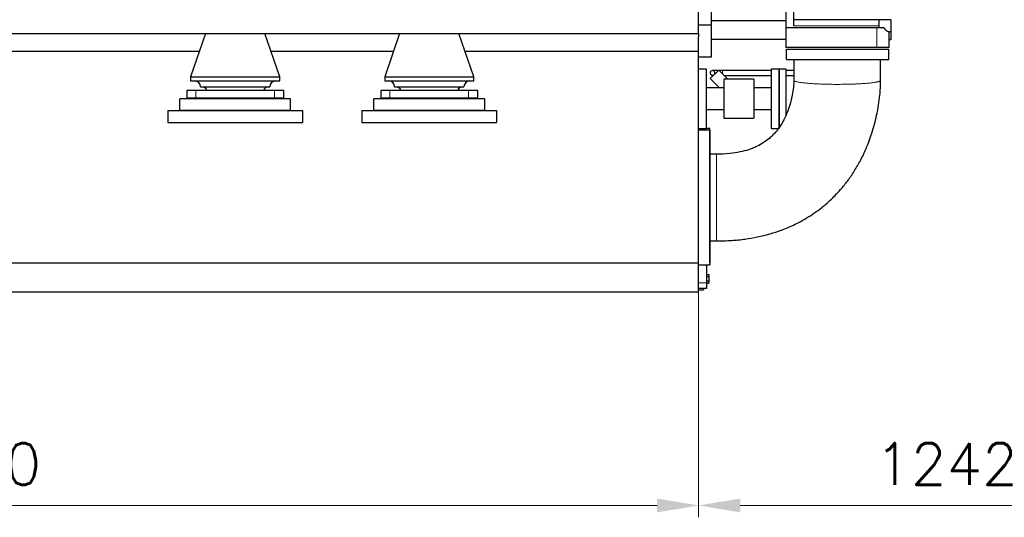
# Model space of a CAD drawing. Header units: inches. Extents: x 0 to 17820, y -10 to 12600.
# Tile 329 of 339: x 14084 to 16570, y 7003 to 8261. Entities that reach past the tile are written whole.
import ezdxf

# ---------------------------------------------------------------- set-up
doc = ezdxf.new("R2010")
doc.units = ezdxf.units.IN
doc.layers.add('1', color=7, linetype='Continuous', true_color=0xffffff)
doc.layers.add('254', color=7, linetype='Continuous', true_color=0xffffff)
doc.styles.add('latin_extended', font='simplex.shx')
doc.dimstyles.get("Standard").update_dxf_attribs({"dimtxt": 0.18, "dimasz": 0.18, "dimexe": 0.18, "dimexo": 0.0625, "dimgap": 0.09, "dimtad": 0, "dimtih": 1, "dimtoh": 1, "dimdec": 4, "dimzin": 0, "dimdsep": 46, "dimtxsty": 'Standard', "dimcen": 0.09, "dimadec": 0, "dimazin": 0, "dimtfac": 1, "dimtdec": 4, "dimtofl": 0, "dimtmove": 0, "dimatfit": 3, "dimfxl": 1, "dimtolj": 1, "dimtzin": 0, "dimarcsym": 0})

# ---------------------------------------------------------------- blocks, each defined once
blk = doc.blocks.new('_U0')
at = {"layer": '254', "color": 3, "linetype": 'Continuous', "lineweight": 13, "transparency": 16777216}
for p, q in [((12128.3, 8435.9), (12128.3, 7002.9)), ((15798.3, 8320.9), (15798.3, 7002.9)), ((12233.3, 7032.9), (15693.3, 7032.9))]:
    blk.add_line(p, q, dxfattribs=at)
at = {"layer": '254', "color": 3, "transparency": 16777216}
for points in [[(12233.3, 7050.4), (12233.3, 7015.4), (12128.3, 7032.9)], [(15693.3, 7015.4), (15693.3, 7050.4), (15798.3, 7032.9)]]:
    blk.add_solid(points, dxfattribs=at)
at = {"layer": 'Defpoints', "color": 0, "transparency": 16777216}
for p in [(12128.3, 8465.9), (15798.3, 8350.9), (15798.3, 7032.9)]:
    blk.add_point(p, dxfattribs=at)
at = {"layer": '254', "color": 2, "lineweight": 13, "transparency": 16777216, "insert": (13778.3, 7190.4), "char_height": 105, "attachment_point": 1, "style": 'latin_extended'}
blk.add_mtext('\\A1;3670', dxfattribs=at)
blk = doc.blocks.new('_U6')
at = {"layer": '254', "color": 3, "linetype": 'Continuous', "lineweight": 13, "transparency": 16777216}
for p, q in [((17039.9, 10196.6), (17039.9, 7002.9)), ((15798.3, 8195.9), (15798.3, 7002.9)), ((15903.3, 7032.9), (16934.9, 7032.9))]:
    blk.add_line(p, q, dxfattribs=at)
at = {"layer": '254', "color": 3, "transparency": 16777216}
for points in [[(15903.3, 7050.4), (15903.3, 7015.4), (15798.3, 7032.9)], [(16934.9, 7015.4), (16934.9, 7050.4), (17039.9, 7032.9)]]:
    blk.add_solid(points, dxfattribs=at)
at = {"layer": 'Defpoints', "color": 0, "transparency": 16777216}
for p in [(17039.9, 10226.6), (15798.3, 8225.9), (17039.9, 7032.9)]:
    blk.add_point(p, dxfattribs=at)
at = {"layer": '254', "color": 2, "lineweight": 13, "transparency": 16777216, "insert": (16244.1, 7190.4), "char_height": 105, "attachment_point": 1, "style": 'latin_extended'}
blk.add_mtext('\\A1;1242', dxfattribs=at)

msp = doc.modelspace()

# ---------------------------------------------------------------- linework, layer by layer
at = {"layer": '1', "color": 2, "linetype": 'Continuous', "lineweight": 25}
for p, q in [((16038.313, 8244.946), (16038.313, 8483.138)), ((15798.313, 8225.901), (15798.313, 8475.901)), ((15830.313, 8400.913), (15830.313, 8246.842)), ((16018.313, 8358.901), (16018.313, 8258.117)), ((16018.313, 8258.117), (15830.313, 8258.117)), ((16018.313, 8258.117), (16018.313, 8235.401)), ((16253.313, 8259.946), (16038.313, 8259.946)), ((16283.313, 8260.638), (16253.313, 8260.638)), ((16253.313, 8260.638), (16253.313, 8245.293)), ((16283.313, 8260.638), (16283.313, 8230.638)), ((15830.313, 8246.842), (15798.313, 8246.842)), ((15830.313, 8246.842), (15830.313, 8165.901)), ((16248.313, 8240.146), (16018.313, 8240.146)), ((16018.313, 8235.401), (16018.313, 8190.146)), ((16266.368, 8240.146), (16248.313, 8240.146)), ((16254.313, 8245.293), (16253.313, 8245.293)), ((16254.313, 8244.946), (16254.313, 8245.293)), ((16254.313, 8240.146), (16254.313, 8244.946)), ((16276.525, 8230.638), (16283.313, 8230.638)), ((16278.313, 8230.638), (16278.313, 8190.146)), ((16283.313, 8230.637), (16283.313, 8210.646)), ((13214.231, 8225.901), (14572.36, 8225.901)), ((14553.313, 8225.901), (14515.813, 8115.901)), ((14572.411, 8225.901), (14684.214, 8225.901)), ((14684.181, 8225.901), (15062.363, 8225.901)), ((14740.813, 8115.901), (14703.313, 8225.901)), ((15043.313, 8225.901), (15005.813, 8115.901)), ((15062.411, 8225.901), (15174.214, 8225.901)), ((15174.183, 8225.901), (15798.313, 8225.901)), ((15230.813, 8115.901), (15193.313, 8225.901)), ((15798.313, 8225.9), (15798.313, 8217.163)), ((15798.313, 8180.901), (15798.313, 8217.163)), ((16018.313, 8210.901), (15830.313, 8210.901)), ((16278.312, 8210.646), (16283.313, 8210.646)), ((13248.68, 8180.901), (14537.949, 8180.901)), ((14718.605, 8180.901), (15027.924, 8180.901)), ((15208.639, 8180.901), (15798.313, 8180.901)), ((15798.313, 7646.334), (15798.313, 8180.901)), ((16248.313, 8190.146), (16018.313, 8190.146)), ((16020.312, 8185.983), (16278.312, 8185.983)), ((16020.312, 8159.983), (16020.312, 8185.983)), ((16278.313, 8190.146), (16248.313, 8190.146)), ((16278.312, 8159.983), (16278.312, 8185.983)), ((15830.313, 8165.901), (15798.313, 8165.901)), ((16020.312, 8159.983), (16278.312, 8159.983)), ((15817.813, 8135.901), (15798.313, 8135.901)), ((15817.813, 8060.901), (15817.813, 8135.901)), ((15827.773, 8111.777), (15848.987, 8132.99)), ((15847.897, 8131.901), (15833.429, 8131.901)), ((15848.987, 8132.99), (15872.076, 8109.901)), ((15858.429, 8131.901), (15850.075, 8131.901)), ((15981.811, 8131.901), (15858.429, 8131.901)), ((16001.313, 8135.901), (15981.813, 8135.901)), ((15981.813, 8135.901), (15981.813, 8060.901)), ((16019.313, 8135.901), (16001.313, 8135.901)), ((16001.313, 8135.901), (16001.313, 8060.901)), ((16001.313, 7985.901), (16001.313, 8135.901)), ((16038.763, 8131.901), (16019.309, 8131.901)), ((16019.313, 8020.07), (16019.313, 8135.901)), ((14515.813, 8115.901), (14515.813, 8105.901)), ((14515.813, 8115.901), (14740.813, 8115.901)), ((14515.813, 8105.901), (14740.813, 8105.901)), ((14740.813, 8105.901), (14740.813, 8115.901)), ((15005.813, 8115.901), (15005.813, 8105.901)), ((15005.813, 8115.901), (15230.813, 8115.901)), ((15005.813, 8105.901), (15230.813, 8105.901)), ((15230.813, 8105.901), (15230.813, 8115.901)), ((15827.773, 8111.777), (15851.15, 8088.4)), ((15833.429, 8119.901), (15835.898, 8119.901)), ((15862.077, 8119.901), (15981.811, 8119.901)), ((15937.313, 8109.901), (15862.313, 8109.901)), ((15862.313, 8109.901), (15862.313, 8011.901)), ((15937.313, 8109.901), (15937.313, 8011.901)), ((16019.309, 8119.901), (16038.763, 8119.901)), ((14505.813, 8081.901), (14505.813, 8061.901)), ((14529.119, 8081.901), (14505.813, 8081.901)), ((14727.506, 8081.901), (14529.119, 8081.901)), ((14540.813, 8090.901), (14715.813, 8090.901)), ((14750.813, 8081.901), (14727.506, 8081.901)), ((14750.813, 8061.901), (14750.813, 8081.901)), ((14995.813, 8081.901), (14995.813, 8061.901)), ((15019.119, 8081.901), (14995.813, 8081.901)), ((15217.506, 8081.901), (15019.119, 8081.901)), ((15030.813, 8090.901), (15205.813, 8090.901)), ((15240.813, 8081.901), (15217.506, 8081.901)), ((15240.813, 8061.901), (15240.813, 8081.901)), ((15862.313, 8088.401), (15817.813, 8088.401)), ((15981.813, 8088.401), (15937.313, 8088.401)), ((14768.313, 8060.901), (14488.313, 8060.901)), ((14488.313, 8030.901), (14488.313, 8060.901)), ((14529.119, 8061.901), (14505.813, 8061.901)), ((14727.506, 8061.901), (14529.119, 8061.901)), ((14750.813, 8061.901), (14727.506, 8061.901)), ((14768.313, 8030.901), (14768.313, 8060.901)), ((15258.313, 8060.901), (14978.313, 8060.901)), ((14978.313, 8030.901), (14978.313, 8060.901)), ((15019.119, 8061.901), (14995.813, 8061.901)), ((15217.506, 8061.901), (15019.119, 8061.901)), ((15240.813, 8061.901), (15217.506, 8061.901)), ((15258.313, 8030.901), (15258.313, 8060.901)), ((15817.813, 7985.901), (15817.813, 8060.901)), ((15981.813, 8060.901), (15981.813, 7985.901)), ((16001.313, 8060.901), (16001.313, 7985.901)), ((14458.313, 8030.901), (14798.313, 8030.901)), ((14458.313, 8030.901), (14458.313, 8000.901)), ((14768.313, 8030.901), (14488.313, 8030.901)), ((14798.313, 8030.901), (14798.313, 8000.901)), ((14948.313, 8030.901), (15288.313, 8030.901)), ((14948.313, 8030.901), (14948.313, 8000.901)), ((15258.313, 8030.901), (14978.313, 8030.901)), ((15288.313, 8030.901), (15288.313, 8000.901)), ((15817.813, 8033.401), (15862.313, 8033.401)), ((15937.313, 8033.401), (15981.813, 8033.401)), ((15862.313, 8011.901), (15937.313, 8011.901)), ((14458.313, 8000.901), (14798.313, 8000.901)), ((14948.313, 8000.901), (15288.313, 8000.901)), ((15826.312, 7980.983), (15798.312, 7980.983)), ((15798.313, 7985.901), (15817.813, 7985.901)), ((15826.313, 7985.901), (15817.812, 7985.901)), ((15826.312, 7980.983), (15826.312, 7640.983)), ((15826.313, 7815.901), (15826.313, 7985.901)), ((15981.813, 7985.901), (16001.313, 7985.901)), ((15826.313, 7645.901), (15826.313, 7815.901)), ((12088.313, 7646.334), (15798.313, 7646.334)), ((15798.312, 7640.983), (15826.312, 7640.983)), ((15798.313, 7572.901), (15798.313, 7646.334)), ((15818.313, 7640.984), (15818.313, 7595.901)), ((15818.313, 7616.851), (15823.813, 7616.851)), ((15818.313, 7611.376), (15823.813, 7611.376)), ((15823.813, 7616.851), (15823.813, 7611.376)), ((15823.813, 7611.376), (15823.813, 7600.426)), ((15818.313, 7600.426), (15823.813, 7600.426)), ((15818.313, 7595.901), (15818.313, 7580.901)), ((15818.313, 7594.951), (15823.813, 7594.951)), ((15823.813, 7600.426), (15823.813, 7594.951)), ((12088.313, 7572.901), (15798.313, 7572.901)), ((15818.313, 7580.901), (15798.313, 7580.901)), ((15798.313, 7577.901), (15810.313, 7577.901)), ((15810.313, 7580.901), (15810.313, 7577.901))]:
    msp.add_line(p, q, dxfattribs=at)
at = {"layer": '1', "color": 110, "linetype": 'Continuous', "lineweight": 13}
for p, q in [((16254.313, 8244.946), (16038.313, 8244.946)), ((16248.313, 8240.146), (16248.313, 8190.146)), ((15858.429, 8131.901), (15858.429, 8123.548)), ((14529.119, 8061.901), (14529.119, 8081.901)), ((14727.506, 8061.901), (14727.506, 8081.901)), ((15019.119, 8061.901), (15019.119, 8081.901)), ((15217.506, 8061.901), (15217.506, 8081.901)), ((15818.313, 7595.901), (15798.313, 7595.901))]:
    msp.add_line(p, q, dxfattribs=at)
at = {"layer": '1', "color": 2, "linetype": 'Continuous', "lineweight": 25}
for centre, radius, start, end in [((15833.429, 8125.901), 6, 318.63375, 180), ((14525.813, 8090.901), 15, 0, 90), ((14730.813, 8090.901), 15, 90, 180), ((15015.813, 8090.901), 15, 0, 90), ((15220.813, 8090.901), 15, 90, 180), ((15833.429, 8125.901), 6, 180, 311.371875), ((14543.313, 8075.901), 15, 23.578178, 90), ((14713.313, 8075.901), 15, 90, 156.421822), ((15033.313, 8075.901), 15, 23.578178, 90), ((15203.313, 8075.901), 15, 90, 156.421822)]:
    msp.add_arc(centre, radius, start, end, dxfattribs=at)
for points, knots in [([(16276.586, 8230.638), (16276.501, 8230.639), (16276.413, 8230.645), (16276.292, 8230.661), (16276.262, 8230.665), (16276.201, 8230.675), (16276.17, 8230.681), (16276.077, 8230.7), (16276.014, 8230.715), (16275.82, 8230.766), (16275.687, 8230.809), (16275.413, 8230.913), (16275.131, 8231.033), (16274.683, 8231.263), (16274.37, 8231.448), (16274.169, 8231.574), (16274.128, 8231.599), (16274.047, 8231.651), (16273.925, 8231.731), (16273.801, 8231.814), (16273.552, 8231.985), (16273.216, 8232.227), (16272.871, 8232.495), (16272.347, 8232.915), (16271.99, 8233.22), (16271.536, 8233.632), (16271.444, 8233.716), (16271.261, 8233.887), (16271.169, 8233.974), (16270.893, 8234.239), (16270.525, 8234.602), (16270.157, 8234.986), (16269.79, 8235.38), (16269.607, 8235.582), (16269.243, 8235.996), (16269.062, 8236.209), (16268.701, 8236.645), (16268.522, 8236.869), (16268.167, 8237.329), (16267.991, 8237.565), (16267.775, 8237.868), (16267.731, 8237.929), (16267.645, 8238.052), (16267.602, 8238.113), (16267.474, 8238.3), (16267.39, 8238.426), (16267.14, 8238.807), (16266.978, 8239.067), (16266.664, 8239.597), (16266.513, 8239.868), (16266.368, 8240.146)], [0, 0, 0, 0, 0.03677126, 0.03677126, 0.04881162, 0.04881162, 0.06085198, 0.06085198, 0.08493269, 0.08493269, 0.13309413, 0.13309413, 0.18125557, 0.22941701, 0.27757844, 0.27757844, 0.2896188, 0.2896188, 0.30165916, 0.32573988, 0.32573988, 0.37390132, 0.42206275, 0.42206275, 0.51838563, 0.51838563, 0.54246635, 0.54246635, 0.56654707, 0.56654707, 0.6147085, 0.66286994, 0.66286994, 0.71103138, 0.71103138, 0.75919281, 0.75919281, 0.80735425, 0.80735425, 0.85551569, 0.85551569, 0.86755605, 0.86755605, 0.87959641, 0.87959641, 0.90367713, 0.90367713, 0.95183856, 0.95183856, 1, 1, 1, 1]), ([(16038.764, 8159.982), (16038.764, 8152.935), (16038.764, 8143.254), (16038.764, 8130.938), (16038.764, 8123.036), (16038.764, 8115.161), (16038.764, 8109.921), (16038.764, 8107.314)], [0, 0, 0, 0, 0.40141295, 0.55144527, 0.70147795, 0.85150907, 1, 1, 1, 1]), ([(16257.861, 8107.165), (16257.861, 8112.42), (16257.861, 8122.943), (16257.861, 8140.548), (16257.861, 8152.9), (16257.861, 8159.983)], [0, 0, 0, 0, 0.29846686, 0.59768628, 1, 1, 1, 1]), ([(16038.764, 8107.314), (16038.763, 8106.658), (16038.747, 8105.117), (16038.653, 8102.481), (16038.375, 8097.399), (16037.408, 8086.651), (16034.772, 8069.4), (16029.823, 8048.613), (16022.719, 8027.412), (16014.25, 8008.552), (16004.737, 7992.296), (15995.466, 7979.618), (15986.321, 7969.321), (15975.723, 7959.366), (15962.588, 7949.5), (15944.903, 7939.508), (15925.026, 7931.628), (15901.728, 7925.524), (15874.769, 7921.475), (15854.66, 7920.435), (15843.315, 7920.532)], [0, 0, 0, 0, 0.00659088, 0.01545015, 0.02624472, 0.05713311, 0.12248288, 0.19951822, 0.26985715, 0.3456579, 0.40722383, 0.45955122, 0.50301556, 0.54486347, 0.60378858, 0.66298495, 0.74098338, 0.80827792, 0.89275785, 1, 1, 1, 1]), ([(15843.322, 7701.434), (15856.012, 7701.407), (15880.149, 7702.23), (15914.622, 7705.706), (15947.192, 7711.267), (15977.696, 7718.762), (16009.801, 7729.266), (16040.363, 7742.256), (16068.199, 7757.29), (16090.193, 7771.478), (16106.656, 7783.685), (16119.799, 7794.515), (16131.347, 7804.847), (16143.785, 7817.018), (16158.552, 7833.051), (16174.824, 7853.219), (16191.652, 7877.69), (16207.561, 7905.247), (16222.86, 7937.473), (16236.99, 7975.532), (16248.987, 8020.676), (16254.853, 8057.539), (16257.043, 8083.342), (16257.703, 8095.47), (16257.85, 8103.342), (16257.861, 8107.165)], [0, 0, 0, 0, 0.05800445, 0.11064901, 0.15847731, 0.20924814, 0.25448409, 0.31337206, 0.36160787, 0.40000963, 0.43400677, 0.45619896, 0.47861536, 0.50550455, 0.53654359, 0.57927965, 0.62533342, 0.6741193, 0.72688497, 0.79098646, 0.86298933, 0.94414161, 0.96388247, 0.98250037, 1, 1, 1, 1]), ([(15843.315, 7920.532), (15841.889, 7920.532), (15839.038, 7920.532), (15833.336, 7920.532), (15829.061, 7920.532), (15826.21, 7920.532)], [0, 0, 0, 0, 0.25011138, 0.50008043, 1, 1, 1, 1]), ([(15826.21, 7701.434), (15829.061, 7701.434), (15832.861, 7701.434), (15837.611, 7701.434), (15840.465, 7701.434), (15842.369, 7701.434), (15843.322, 7701.434)], [0, 0, 0, 0, 0.49972687, 0.66622532, 0.83276518, 1, 1, 1, 1])]:
    msp.add_open_spline(points, degree=3, knots=knots, dxfattribs=at)
at = {"layer": '1', "color": 110, "linetype": 'Continuous', "lineweight": 13}
for points, weights in [([(16038.764, 8107.311), (16038.575, 8103.92), (16055.237, 8099.925), (16095.752, 8097.872), (16129.544, 8097.325)], [1.01302902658, 1.00095824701, 0.971016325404, 1.01661171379, 1.01661171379]), ([(15843.318, 7800.95), (15843.319, 7764.729), (15843.321, 7719.218), (15843.322, 7701.278), (15843.322, 7701.434)], [1.01661171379, 1.01661171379, 0.96533392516, 1.00724710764, 1.01547157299])]:
    msp.add_rational_spline(points, weights, degree=4, dxfattribs=at)
for points, weights, knots in [([(16129.544, 8097.325), (16167.703, 8096.709), (16221.713, 8097.642), (16249.607, 8101.989), (16257.003, 8105.896), (16257.544, 8106.311), (16257.837, 8106.736), (16257.861, 8107.168)], [1.01661171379, 1.01661171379, 0.958470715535, 1.01661171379, 1.01661171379, 1.01584947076, 1.0145868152, 1.01302561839], [0, 0, 0, 0, 0, 0.89726335, 0.89726335, 0.89726335, 1, 1, 1, 1, 1]), ([(15843.315, 7920.532), (15843.315, 7920.52), (15843.315, 7920.438), (15843.315, 7920.287), (15843.315, 7916.526), (15843.315, 7892.529), (15843.317, 7839.519), (15843.318, 7800.95)], [1.01548685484, 1.01601310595, 1.01639934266, 1.01661171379, 1.01661171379, 0.958470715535, 1.01661171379, 1.01661171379], [0, 0, 0, 0, 0, 0.05699299, 0.05699299, 0.05699299, 1, 1, 1, 1, 1])]:
    msp.add_rational_spline(points, weights, degree=4, knots=knots, dxfattribs=at)

# ---------------------------------------------------------------- dimensions: what is measured, and where the dimension line sits
at = {"layer": '254', "color": 2, "linetype": 'Continuous', "lineweight": 13}
for base, p1, p2, override, picture, middle in [((17039.879, 7032.901), (15798.313, 8225.901), (17039.879, 10226.629), {"dimscale": 30, "dimtxt": 3.5, "dimasz": 3.5, "dimexe": 1, "dimexo": 1, "dimgap": 1.75, "dimtad": 1, "dimtih": 1, "dimtoh": 0, "dimdec": 0, "dimlfac": 1, "dimzin": 8, "dimdsep": 46, "dimlunit": 2, "dimtxsty": 'latin_extended', "dimsah": 1, "dimse1": 0, "dimse2": 0, "dimsd1": 0, "dimsd2": 0, "dimclrd": 3, "dimclre": 3, "dimclrt": 2, "dimtol": 0, "dimtm": -0.1, "dimtfac": 0.714286, "dimtdec": 3, "dimtofl": 1, "dimtmove": 0, "dimtzin": 8, "dimlwd": 13, "dimlwe": 13}, '_U6', (16419.096, 7032.901)), ((15798.313, 7032.901), (12128.313, 8465.901), (15798.313, 8350.901), {"dimscale": 30, "dimtxt": 3.5, "dimasz": 3.5, "dimexe": 1, "dimexo": 1, "dimgap": 1.75, "dimtad": 1, "dimtih": 1, "dimtoh": 0, "dimdec": 2, "dimlfac": 1, "dimzin": 8, "dimdsep": 46, "dimlunit": 2, "dimtxsty": 'latin_extended', "dimsah": 1, "dimse1": 0, "dimse2": 0, "dimsd1": 0, "dimsd2": 0, "dimclrd": 3, "dimclre": 3, "dimclrt": 2, "dimtol": 0, "dimtm": -0.1, "dimtfac": 0.714286, "dimtdec": 3, "dimtofl": 1, "dimtmove": 0, "dimtzin": 8, "dimlwd": 13, "dimlwe": 13}, '_U0', (13963.313, 7032.901))]:
    dim = msp.add_linear_dim(base=base, p1=p1, p2=p2, dimstyle='Standard', override=override, dxfattribs=at)
    dim.commit()
    dim.dimension.update_dxf_attribs({"geometry": picture, "text_midpoint": middle, "dimtype": 160})

doc.saveas('drawing.dxf')
